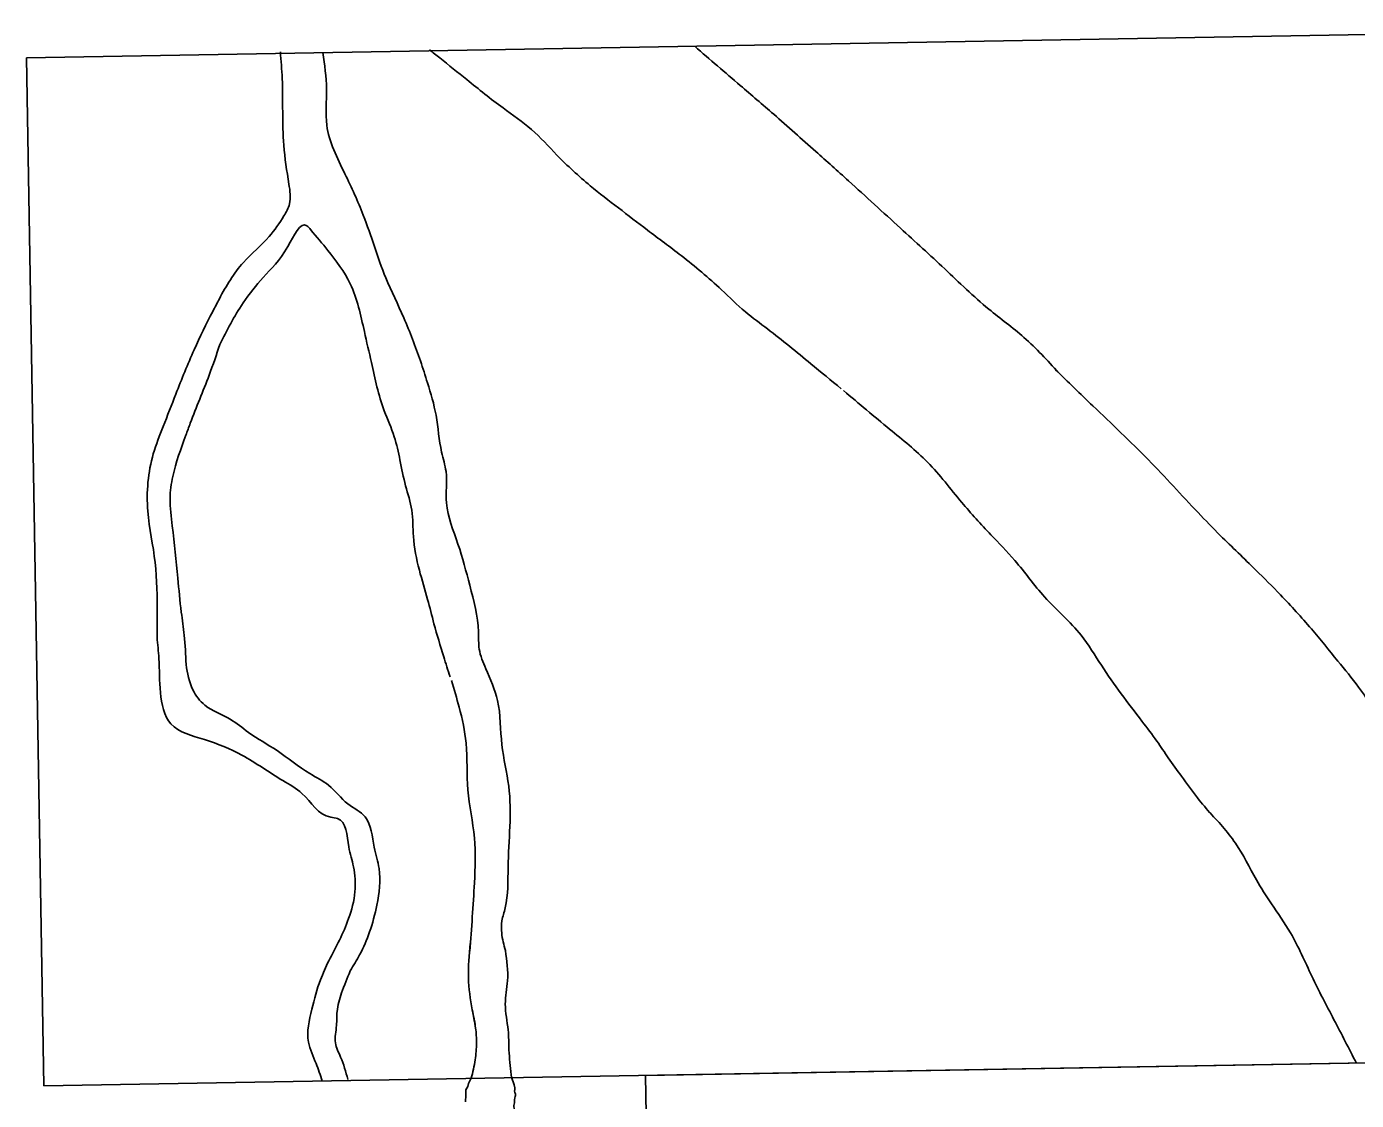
# Model space of a CAD drawing. Extents: x 3914892 to 3953151, y 242587 to 268572.
# Drawn here: x 3939949 to 3940877, y 247034 to 247784 of the extents above; entities that cross this region are included whole.
import ezdxf

# ---------------------------------------------------------------- set-up
doc = ezdxf.new("R2010")
doc.units = 0
doc.layers.add('V-ANNO-NPLT', color=7, linetype='Continuous')

msp = doc.modelspace()

# ---------------------------------------------------------------- linework, layer by layer
at = {"layer": 'V-ANNO-NPLT'}
for p, q in [((3939948.92, 247762.37), (3941208.13, 247784.17)), ((3939961.04, 247044.32), (3939948.92, 247762.37)), ((3941220.87, 247066.12), (3939961.04, 247044.32)), ((3940173.17, 247048.93), (3940173.19, 247048.67)), ((3940287.36, 247052.11), (3940287.51, 247050.11)), ((3940287.36, 247052.11), (3940287.48, 247050.46))]:
    msp.add_line(p, q, dxfattribs=at)
for points in [[(3940393.31, 246333.41), (3940380.98, 247051.46), (3941642.39, 247073.64), (3941653.76, 246355.59)], [(3940255.41, 247033.25), (3940255.58, 247037.75), (3940255.51, 247039.49), (3940255.69, 247041.57), (3940256.91, 247043.75), (3940257.39, 247045.98), (3940259.4, 247049.62)], [(3940290.1, 247023.98), (3940289.74, 247025.35), (3940289.66, 247026.62), (3940289.53, 247027.69), (3940289.26, 247028.62), (3940289.04, 247029.65), (3940289.13, 247030.56), (3940289.44, 247031.44), (3940289.64, 247032.42), (3940289.65, 247033.54), (3940289.6, 247034.62), (3940289.72, 247035.95), (3940289.99, 247036.81), (3940290.17, 247037.5), (3940290.3, 247038.42), (3940290.15, 247039.19), (3940289.9, 247039.79), (3940289.68, 247040.71), (3940289.7, 247041.73), (3940289.72, 247042.86), (3940289.31, 247045.04), (3940287.48, 247050.46)]]:
    msp.add_lwpolyline(points, dxfattribs=at)
for points in [[(3940499.88, 247696.96), (3940470.56, 247722.94), (3940447.2, 247743.05), (3940415.47, 247770.38)], [(3940126.11, 247766.61), (3940127.38, 247747.9), (3940128.46, 247701.35), (3940132.07, 247674.13), (3940132.5, 247660.29), (3940128.57, 247651.91), (3940118.32, 247637.59), (3940100.3, 247619.48), (3940083.51, 247594.05), (3940078.88, 247585.22), (3940065.91, 247558.5), (3940053.1, 247527.53)], [(3940155.75, 247766.01), (3940158.38, 247740.44), (3940158.52, 247715.28), (3940171.15, 247681.33), (3940184.02, 247652.46), (3940199.72, 247608.63), (3940212.29, 247580.69), (3940223.98, 247550.64)], [(3940362.12, 247657.56), (3940342.42, 247673.02), (3940319.23, 247694.43), (3940301.35, 247712.38), (3940281.57, 247727.31), (3940256.3, 247747.11), (3940237.34, 247762.32), (3940230.22, 247768.03)], [(3940669.49, 247542.45), (3940645.31, 247567.05), (3940620.76, 247586.81), (3940589.95, 247614.94), (3940559.03, 247643.38), (3940522.79, 247676.42), (3940499.88, 247696.96)], [(3940517.74, 247531.2), (3940496.44, 247548.66), (3940466.28, 247572.95), (3940450.79, 247584.97), (3940434.1, 247600.35), (3940406.01, 247624.19), (3940382.37, 247642.04), (3940362.12, 247657.56)], [(3940189.74, 247549.57), (3940184.75, 247571.19), (3940174.85, 247604.52), (3940159.25, 247627.86), (3940147.26, 247642.39), (3940144.68, 247645.09), (3940131.32, 247630.61), (3940114.06, 247608.84), (3940100.08, 247591.11), (3940083.89, 247562.09)], [(3940083.92, 247562.15), (3940076.41, 247540.76), (3940063.17, 247507.1), (3940060.11, 247498.72), (3940050.99, 247469.98), (3940049.07, 247454.59), (3940050.65, 247435.36), (3940054.55, 247398.9), (3940056.94, 247375.11), (3940059.02, 247359.07), (3940060.23, 247338.66)], [(3940189.74, 247549.57), (3940198.61, 247515.84), (3940205.63, 247497.64), (3940209.62, 247481.45), (3940213.57, 247463.45), (3940217.86, 247446.32), (3940219, 247428.12), (3940223.15, 247404.54), (3940228.9, 247384.12), (3940233.35, 247367.09), (3940240.19, 247343.99), (3940244.55, 247330.08)], [(3940223.98, 247550.64), (3940228.85, 247535.3), (3940234.78, 247512.76), (3940238.7, 247486.88), (3940241.76, 247473.37), (3940242.09, 247451.46), (3940250.12, 247422.77), (3940258.34, 247393.93), (3940264.47, 247361.43), (3940264.96, 247349.33), (3940269.48, 247335.67)], [(3940782.39, 247428.7), (3940766.92, 247444.69), (3940732.2, 247481.54), (3940693.47, 247519.2), (3940667.33, 247544.54)], [(3940622.21, 247429.13), (3940601.82, 247451.87), (3940578.06, 247479.84), (3940551.51, 247503.02), (3940519.34, 247529.93)], [(3940053.1, 247527.53), (3940044.29, 247504.89), (3940037.39, 247485.77), (3940033.54, 247445.73), (3940038.67, 247409.87), (3940040.03, 247373.75), (3940039.99, 247357.77)], [(3940776.13, 247233.76), (3940766.49, 247245.43), (3940755.23, 247260.55), (3940746.09, 247273.37), (3940738.14, 247285.03), (3940727.71, 247298.97), (3940699.38, 247338.04), (3940685.22, 247359.01), (3940659.75, 247385.79), (3940638.97, 247411.24), (3940621.9, 247429.47)], [(3940923.9, 247262.75), (3940911.13, 247278.88), (3940900.88, 247293.05), (3940889.67, 247307.62), (3940878.92, 247322.79), (3940864.47, 247341.03), (3940845.95, 247363.51), (3940824.5, 247387.19), (3940807.21, 247404.56), (3940782.39, 247428.7)], [(3940039.99, 247357.77), (3940041.29, 247342.71), (3940042.41, 247318.91), (3940049.73, 247297.13), (3940073.18, 247286.13), (3940099.2, 247275.35), (3940127.86, 247257.49), (3940141.2, 247248.62), (3940161.26, 247231.87), (3940166.09, 247231.08), (3940173.84, 247211.36), (3940177.17, 247197.38), (3940178.19, 247179.91), (3940173.78, 247161.16), (3940159.89, 247131.62)], [(3940060.23, 247338.66), (3940065.04, 247320.85), (3940073.38, 247310.18), (3940091.09, 247300.41), (3940103.85, 247291.21), (3940123.77, 247278.48), (3940146.67, 247262.44), (3940159.82, 247254.27), (3940173.24, 247241.27), (3940185.25, 247232.2), (3940191.62, 247210.96), (3940194.99, 247196.06), (3940193.45, 247170.57), (3940188.41, 247151.82), (3940181.43, 247135.84), (3940174.86, 247124.56)], [(3940269.48, 247335.67), (3940277.73, 247313.54), (3940280.78, 247282.53), (3940285.55, 247253.72), (3940285.12, 247196.92), (3940283.09, 247168.65), (3940280.85, 247159.5), (3940280.65, 247151.03), (3940283.19, 247138.75)], [(3940245.58, 247327.44), (3940250.91, 247308.91), (3940255.8, 247283.63), (3940257.04, 247251.07), (3940261.56, 247217.43), (3940261.6, 247186.19), (3940258.35, 247138.45)], [(3940877.42, 247060.18), (3940861.75, 247090.53), (3940846.31, 247120.89), (3940831.42, 247151.17), (3940818.07, 247171.54), (3940807.57, 247188.22), (3940792.97, 247213.83), (3940773.96, 247236.32)], [(3940258.7, 247143.67), (3940257.41, 247119.83), (3940260.11, 247097.5), (3940262.42, 247084.64), (3940263.09, 247074.29), (3940262.11, 247062.51), (3940259.4, 247049.62)], [(3940283.19, 247138.75), (3940284.73, 247117.78), (3940283.13, 247101.42), (3940285.14, 247083.37), (3940285.74, 247069.37), (3940287.36, 247052.11)], [(3940155.29, 247047.68), (3940151.02, 247060), (3940145.7, 247074.76), (3940148.08, 247097.83), (3940154.07, 247118.4), (3940159.9, 247131.63)], [(3940174.86, 247124.56), (3940168.87, 247109.24), (3940165.71, 247096.28), (3940165.31, 247086.54), (3940164.57, 247074.3), (3940168.18, 247064.42), (3940173.17, 247048.92)], [(3940260.46, 247095.42), (3940262.42, 247084.64), (3940263.09, 247074.28), (3940262.11, 247062.51), (3940259.4, 247049.62)]]:
    msp.add_spline(points, degree=3, dxfattribs=at)

doc.saveas('drawing.dxf')
